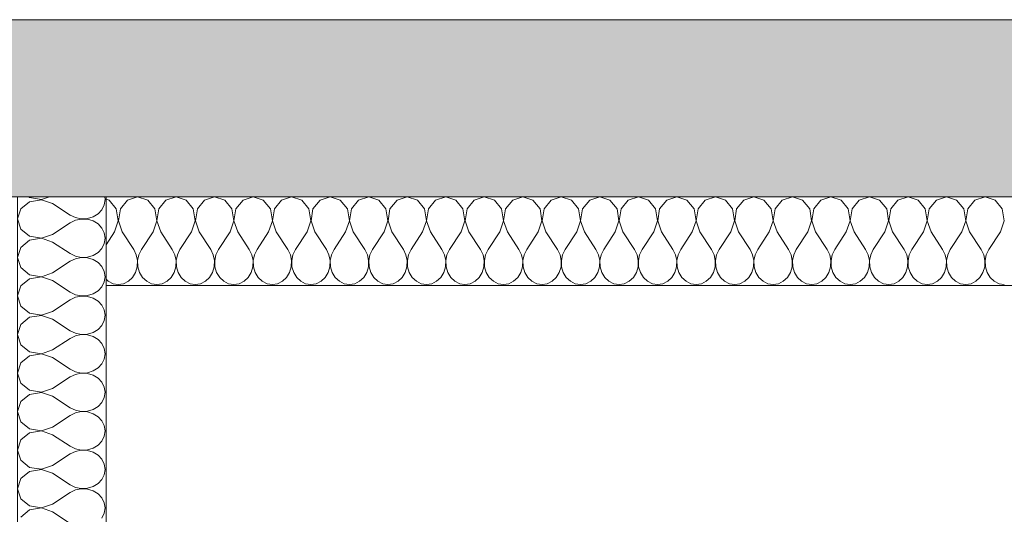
# Model space of a CAD drawing. Header units: millimetres. Extents: x -7244646 to -5701154, y 5723682 to 6071635.
# Tile 374 of 656: x -6348186 to -6347074, y 5744256 to 5744814. Entities that reach past the tile are written whole.
import ezdxf

# ---------------------------------------------------------------- set-up
doc = ezdxf.new("R2010")
doc.units = ezdxf.units.MM
doc.header["$MEASUREMENT"] = 0
doc.layers.add('0_Ном._пера__1', color=7, linetype='Continuous', lineweight=0)
doc.layers.add('0_Ном._пера__21', color=7, linetype='Continuous', lineweight=5)

# ---------------------------------------------------------------- blocks, each defined once
blk = doc.blocks.new('*X553', base_point=(-7387333.1, 5739809.2))
at = {"layer": '0_Ном._пера__1', "color": 7, "linetype": 'Continuous', "lineweight": 0}
for p, q in [((-6348176.1, 5744614.2), (-6348175, 5744613.3)), ((-6348175, 5744613.3), (-6348161.7, 5744611.1)), ((-6348161.7, 5744610.9), (-6348175, 5744608.7)), ((-6348161.7, 5744611.1), (-6348152.5, 5744614.2)), ((-6348149.1, 5744606.6), (-6348161.7, 5744610.9)), ((-6348090.6, 5744605), (-6348089.6, 5744611)), ((-6348089.6, 5744611), (-6348090.1, 5744614.2)), ((-6348185, 5744600.7), (-6348188.7, 5744589.2)), ((-6348175, 5744608.7), (-6348185, 5744600.7)), ((-6348149.1, 5744606.6), (-6348129.3, 5744593.6)), ((-6348093.3, 5744599.5), (-6348090.6, 5744605)), ((-6348188.7, 5744589.2), (-6348185, 5744577.8)), ((-6348129.3, 5744593.6), (-6348123.3, 5744590.7)), ((-6348123.3, 5744590.7), (-6348116.6, 5744589.3)), ((-6348116.6, 5744589.1), (-6348123.3, 5744587.8)), ((-6348116.6, 5744589.3), (-6348109.8, 5744589.6)), ((-6348109.8, 5744588.8), (-6348116.6, 5744589.1)), ((-6348109.8, 5744589.6), (-6348103.3, 5744591.5)), ((-6348103.3, 5744586.9), (-6348109.8, 5744588.8)), ((-6348103.3, 5744591.5), (-6348097.7, 5744594.9)), ((-6348097.7, 5744594.9), (-6348093.3, 5744599.5)), ((-6348185, 5744577.8), (-6348175, 5744569.8)), ((-6348149.1, 5744571.8), (-6348129.3, 5744584.9)), ((-6348123.3, 5744587.8), (-6348129.3, 5744584.9)), ((-6348097.7, 5744583.5), (-6348103.3, 5744586.9)), ((-6348093.3, 5744578.9), (-6348097.7, 5744583.5)), ((-6348090.6, 5744573.4), (-6348093.3, 5744578.9)), ((-6348175, 5744569.8), (-6348161.7, 5744567.5)), ((-6348161.7, 5744567.4), (-6348175, 5744565.2)), ((-6348161.7, 5744567.5), (-6348149.1, 5744571.8)), ((-6348149.1, 5744563.1), (-6348161.7, 5744567.4)), ((-6348089.6, 5744567.5), (-6348090.6, 5744573.4)), ((-6348090.6, 5744561.5), (-6348089.6, 5744567.5)), ((-6348185, 5744557.1), (-6348188.7, 5744545.7)), ((-6348175, 5744565.2), (-6348185, 5744557.1)), ((-6348149.1, 5744563.1), (-6348129.3, 5744550.1)), ((-6348097.7, 5744551.4), (-6348093.3, 5744556)), ((-6348093.3, 5744556), (-6348090.6, 5744561.5)), ((-6348188.7, 5744545.7), (-6348185, 5744534.3)), ((-6348129.3, 5744550.1), (-6348123.3, 5744547.1)), ((-6348123.3, 5744544.3), (-6348129.3, 5744541.4)), ((-6348123.3, 5744547.1), (-6348116.6, 5744545.8)), ((-6348116.6, 5744545.6), (-6348123.3, 5744544.3)), ((-6348116.6, 5744545.8), (-6348109.8, 5744546.1)), ((-6348109.8, 5744545.3), (-6348116.6, 5744545.6)), ((-6348109.8, 5744546.1), (-6348103.3, 5744548)), ((-6348103.3, 5744543.4), (-6348109.8, 5744545.3)), ((-6348103.3, 5744548), (-6348097.7, 5744551.4)), ((-6348185, 5744534.3), (-6348175, 5744526.2)), ((-6348149.1, 5744528.3), (-6348129.3, 5744541.4)), ((-6348097.7, 5744540), (-6348103.3, 5744543.4)), ((-6348093.3, 5744535.4), (-6348097.7, 5744540)), ((-6348090.6, 5744529.9), (-6348093.3, 5744535.4)), ((-6348175, 5744526.2), (-6348161.7, 5744524)), ((-6348161.7, 5744523.9), (-6348175, 5744521.6)), ((-6348161.7, 5744524), (-6348149.1, 5744528.3)), ((-6348149.1, 5744519.6), (-6348161.7, 5744523.9)), ((-6348089.6, 5744523.9), (-6348090.6, 5744529.9)), ((-6348090.6, 5744518), (-6348089.6, 5744523.9)), ((-6348185, 5744513.6), (-6348188.7, 5744502.2)), ((-6348175, 5744521.6), (-6348185, 5744513.6)), ((-6348149.1, 5744519.6), (-6348129.3, 5744506.5)), ((-6348097.7, 5744507.9), (-6348093.3, 5744512.5)), ((-6348093.3, 5744512.5), (-6348090.6, 5744518)), ((-6348188.7, 5744502.2), (-6348185, 5744490.7)), ((-6348129.3, 5744506.5), (-6348123.3, 5744503.6)), ((-6348123.3, 5744500.7), (-6348129.3, 5744497.8)), ((-6348123.3, 5744503.6), (-6348116.6, 5744502.3)), ((-6348116.6, 5744502.1), (-6348123.3, 5744500.7)), ((-6348116.6, 5744502.3), (-6348109.8, 5744502.6)), ((-6348109.8, 5744501.8), (-6348116.6, 5744502.1)), ((-6348109.8, 5744502.6), (-6348103.3, 5744504.5)), ((-6348103.3, 5744499.9), (-6348109.8, 5744501.8)), ((-6348103.3, 5744504.5), (-6348097.7, 5744507.9)), ((-6348097.7, 5744496.5), (-6348103.3, 5744499.9)), ((-6348185, 5744490.7), (-6348175, 5744482.7)), ((-6348149.1, 5744484.8), (-6348129.3, 5744497.8)), ((-6348093.3, 5744491.9), (-6348097.7, 5744496.5)), ((-6348090.6, 5744486.4), (-6348093.3, 5744491.9)), ((-6348175, 5744478.1), (-6348185, 5744470.1)), ((-6348175, 5744482.7), (-6348161.7, 5744480.5)), ((-6348161.7, 5744480.3), (-6348175, 5744478.1)), ((-6348161.7, 5744480.5), (-6348149.1, 5744484.8)), ((-6348149.1, 5744476.1), (-6348161.7, 5744480.3)), ((-6348089.6, 5744480.4), (-6348090.6, 5744486.4)), ((-6348090.6, 5744474.5), (-6348089.6, 5744480.4)), ((-6348185, 5744470.1), (-6348188.7, 5744458.7)), ((-6348149.1, 5744476.1), (-6348129.3, 5744463)), ((-6348097.7, 5744464.4), (-6348093.3, 5744469)), ((-6348093.3, 5744469), (-6348090.6, 5744474.5)), ((-6348188.7, 5744458.7), (-6348185, 5744447.2)), ((-6348129.3, 5744463), (-6348123.3, 5744460.1)), ((-6348123.3, 5744457.2), (-6348129.3, 5744454.3)), ((-6348123.3, 5744460.1), (-6348116.6, 5744458.8)), ((-6348116.6, 5744458.6), (-6348123.3, 5744457.2)), ((-6348116.6, 5744458.8), (-6348109.8, 5744459.1)), ((-6348109.8, 5744458.3), (-6348116.6, 5744458.6)), ((-6348109.8, 5744459.1), (-6348103.3, 5744461)), ((-6348103.3, 5744456.4), (-6348109.8, 5744458.3)), ((-6348103.3, 5744461), (-6348097.7, 5744464.4)), ((-6348097.7, 5744453), (-6348103.3, 5744456.4)), ((-6348185, 5744447.2), (-6348175, 5744439.2)), ((-6348149.1, 5744441.3), (-6348129.3, 5744454.3)), ((-6348093.3, 5744448.4), (-6348097.7, 5744453)), ((-6348090.6, 5744442.9), (-6348093.3, 5744448.4)), ((-6348175, 5744434.6), (-6348185, 5744426.6)), ((-6348175, 5744439.2), (-6348161.7, 5744437)), ((-6348161.7, 5744436.8), (-6348175, 5744434.6)), ((-6348161.7, 5744437), (-6348149.1, 5744441.3)), ((-6348149.1, 5744432.6), (-6348161.7, 5744436.8)), ((-6348089.6, 5744436.9), (-6348090.6, 5744442.9)), ((-6348090.6, 5744431), (-6348089.6, 5744436.9)), ((-6348185, 5744426.6), (-6348188.7, 5744415.2)), ((-6348149.1, 5744432.6), (-6348129.3, 5744419.5)), ((-6348097.7, 5744420.9), (-6348093.3, 5744425.5)), ((-6348093.3, 5744425.5), (-6348090.6, 5744431)), ((-6348188.7, 5744415.2), (-6348185, 5744403.7)), ((-6348149.1, 5744397.8), (-6348129.3, 5744410.8)), ((-6348129.3, 5744419.5), (-6348123.3, 5744416.6)), ((-6348123.3, 5744413.7), (-6348129.3, 5744410.8)), ((-6348123.3, 5744416.6), (-6348116.6, 5744415.2)), ((-6348116.6, 5744415.1), (-6348123.3, 5744413.7)), ((-6348116.6, 5744415.2), (-6348109.8, 5744415.5)), ((-6348109.8, 5744414.8), (-6348116.6, 5744415.1)), ((-6348109.8, 5744415.5), (-6348103.3, 5744417.5)), ((-6348103.3, 5744412.9), (-6348109.8, 5744414.8)), ((-6348103.3, 5744417.5), (-6348097.7, 5744420.9)), ((-6348097.7, 5744409.5), (-6348103.3, 5744412.9)), ((-6348185, 5744403.7), (-6348175, 5744395.7)), ((-6348093.3, 5744404.8), (-6348097.7, 5744409.5)), ((-6348090.6, 5744399.3), (-6348093.3, 5744404.8)), ((-6348175, 5744391.1), (-6348185, 5744383.1)), ((-6348175, 5744395.7), (-6348161.7, 5744393.5)), ((-6348161.7, 5744393.3), (-6348175, 5744391.1)), ((-6348161.7, 5744393.5), (-6348149.1, 5744397.8)), ((-6348149.1, 5744389), (-6348161.7, 5744393.3)), ((-6348149.1, 5744389), (-6348129.3, 5744376)), ((-6348089.6, 5744393.4), (-6348090.6, 5744399.3)), ((-6348090.6, 5744387.5), (-6348089.6, 5744393.4)), ((-6348185, 5744383.1), (-6348188.7, 5744371.6)), ((-6348103.3, 5744373.9), (-6348097.7, 5744377.3)), ((-6348097.7, 5744377.3), (-6348093.3, 5744382)), ((-6348093.3, 5744382), (-6348090.6, 5744387.5)), ((-6348188.7, 5744371.6), (-6348185, 5744360.2)), ((-6348149.1, 5744354.2), (-6348129.3, 5744367.3)), ((-6348129.3, 5744376), (-6348123.3, 5744373.1)), ((-6348123.3, 5744370.2), (-6348129.3, 5744367.3)), ((-6348123.3, 5744373.1), (-6348116.6, 5744371.7)), ((-6348116.6, 5744371.6), (-6348123.3, 5744370.2)), ((-6348116.6, 5744371.7), (-6348109.8, 5744372)), ((-6348109.8, 5744371.3), (-6348116.6, 5744371.6)), ((-6348109.8, 5744372), (-6348103.3, 5744373.9)), ((-6348103.3, 5744369.3), (-6348109.8, 5744371.3)), ((-6348097.7, 5744365.9), (-6348103.3, 5744369.3)), ((-6348185, 5744360.2), (-6348175, 5744352.2)), ((-6348093.3, 5744361.3), (-6348097.7, 5744365.9)), ((-6348090.6, 5744355.8), (-6348093.3, 5744361.3)), ((-6348089.6, 5744349.9), (-6348090.6, 5744355.8)), ((-6348175, 5744347.6), (-6348185, 5744339.6)), ((-6348175, 5744352.2), (-6348161.7, 5744350)), ((-6348161.7, 5744349.8), (-6348175, 5744347.6)), ((-6348161.7, 5744350), (-6348149.1, 5744354.2)), ((-6348149.1, 5744345.5), (-6348161.7, 5744349.8)), ((-6348149.1, 5744345.5), (-6348129.3, 5744332.5)), ((-6348093.3, 5744338.4), (-6348090.6, 5744343.9)), ((-6348090.6, 5744343.9), (-6348089.6, 5744349.9)), ((-6348185, 5744339.6), (-6348188.7, 5744328.1)), ((-6348103.3, 5744330.4), (-6348097.7, 5744333.8)), ((-6348097.7, 5744333.8), (-6348093.3, 5744338.4)), ((-6348188.7, 5744328.1), (-6348185, 5744316.7)), ((-6348149.1, 5744310.7), (-6348129.3, 5744323.8)), ((-6348129.3, 5744332.5), (-6348123.3, 5744329.6)), ((-6348123.3, 5744326.7), (-6348129.3, 5744323.8)), ((-6348123.3, 5744329.6), (-6348116.6, 5744328.2)), ((-6348116.6, 5744328), (-6348123.3, 5744326.7)), ((-6348116.6, 5744328.2), (-6348109.8, 5744328.5)), ((-6348109.8, 5744327.7), (-6348116.6, 5744328)), ((-6348109.8, 5744328.5), (-6348103.3, 5744330.4)), ((-6348103.3, 5744325.8), (-6348109.8, 5744327.7)), ((-6348097.7, 5744322.4), (-6348103.3, 5744325.8)), ((-6348093.3, 5744317.8), (-6348097.7, 5744322.4)), ((-6348185, 5744316.7), (-6348175, 5744308.7)), ((-6348161.7, 5744306.5), (-6348149.1, 5744310.7)), ((-6348090.6, 5744312.3), (-6348093.3, 5744317.8)), ((-6348089.6, 5744306.4), (-6348090.6, 5744312.3)), ((-6348175, 5744304.1), (-6348185, 5744296)), ((-6348175, 5744308.7), (-6348161.7, 5744306.5)), ((-6348161.7, 5744306.3), (-6348175, 5744304.1)), ((-6348149.1, 5744302), (-6348161.7, 5744306.3)), ((-6348149.1, 5744302), (-6348129.3, 5744289)), ((-6348093.3, 5744294.9), (-6348090.6, 5744300.4)), ((-6348090.6, 5744300.4), (-6348089.6, 5744306.4)), ((-6348185, 5744296), (-6348188.7, 5744284.6)), ((-6348129.3, 5744289), (-6348123.3, 5744286.1)), ((-6348103.3, 5744286.9), (-6348097.7, 5744290.3)), ((-6348097.7, 5744290.3), (-6348093.3, 5744294.9)), ((-6348188.7, 5744284.6), (-6348185, 5744273.2)), ((-6348149.1, 5744267.2), (-6348129.3, 5744280.3)), ((-6348123.3, 5744283.2), (-6348129.3, 5744280.3)), ((-6348123.3, 5744286.1), (-6348116.6, 5744284.7)), ((-6348116.6, 5744284.5), (-6348123.3, 5744283.2)), ((-6348116.6, 5744284.7), (-6348109.8, 5744285)), ((-6348109.8, 5744284.2), (-6348116.6, 5744284.5)), ((-6348109.8, 5744285), (-6348103.3, 5744286.9)), ((-6348103.3, 5744282.3), (-6348109.8, 5744284.2)), ((-6348097.7, 5744278.9), (-6348103.3, 5744282.3)), ((-6348093.3, 5744274.3), (-6348097.7, 5744278.9)), ((-6348185, 5744273.2), (-6348175, 5744265.1)), ((-6348161.7, 5744262.9), (-6348149.1, 5744267.2)), ((-6348090.6, 5744268.8), (-6348093.3, 5744274.3)), ((-6348089.6, 5744262.9), (-6348090.6, 5744268.8)), ((-6348175, 5744260.6), (-6348185, 5744252.5)), ((-6348175, 5744265.1), (-6348161.7, 5744262.9)), ((-6348161.7, 5744262.8), (-6348175, 5744260.6)), ((-6348149.1, 5744258.5), (-6348161.7, 5744262.8)), ((-6348149.1, 5744258.5), (-6348129.3, 5744245.4)), ((-6348093.3, 5744251.4), (-6348090.6, 5744256.9)), ((-6348090.6, 5744256.9), (-6348089.6, 5744262.9))]:
    blk.add_line(p, q, dxfattribs=at)
blk = doc.blocks.new('Штриховка_204_3', base_point=(-7387333.1, 5739809.2))
at = {"layer": '0_Ном._пера__1', "color": 7, "linetype": 'Continuous', "lineweight": 5, "flags": 128}
blk.add_lwpolyline([(-6348088.7, 5744614.2), (-6348088.7, 5743509.2), (-6348188.7, 5743509.2), (-6348188.7, 5744614.2)], close=True, dxfattribs=at)
at = {"layer": '0_Ном._пера__1', "color": 7, "linetype": 'Continuous', "lineweight": 0}
blk.add_blockref('*X553', (-7387333.1, 5739809.2), dxfattribs=at)
blk = doc.blocks.new('*X557', base_point=(-7387333.1, 5739809.2))
at = {"layer": '0_Ном._пера__1', "color": 7, "linetype": 'Continuous', "lineweight": 0}
for p, q in [((-6348085.1, 5744610.5), (-6348088.7, 5744611.6)), ((-6348053, 5744614.2), (-6348064.5, 5744610.5)), ((-6348041.6, 5744610.5), (-6348053, 5744614.2)), ((-6348009.5, 5744614.2), (-6348021, 5744610.5)), ((-6347998.1, 5744610.5), (-6348009.5, 5744614.2)), ((-6347966, 5744614.2), (-6347977.4, 5744610.5)), ((-6347954.6, 5744610.5), (-6347966, 5744614.2)), ((-6347922.5, 5744614.2), (-6347933.9, 5744610.5)), ((-6347911.1, 5744610.5), (-6347922.5, 5744614.2)), ((-6347879, 5744614.2), (-6347890.4, 5744610.5)), ((-6347867.5, 5744610.5), (-6347879, 5744614.2)), ((-6347835.5, 5744614.2), (-6347846.9, 5744610.5)), ((-6347824, 5744610.5), (-6347835.5, 5744614.2)), ((-6347791.9, 5744614.2), (-6347803.4, 5744610.5)), ((-6347780.5, 5744610.5), (-6347791.9, 5744614.2)), ((-6347748.4, 5744614.2), (-6347759.9, 5744610.5)), ((-6347737, 5744610.5), (-6347748.4, 5744614.2)), ((-6347704.9, 5744614.2), (-6347716.4, 5744610.5)), ((-6347693.5, 5744610.5), (-6347704.9, 5744614.2)), ((-6347661.4, 5744614.2), (-6347672.8, 5744610.5)), ((-6347650, 5744610.5), (-6347661.4, 5744614.2)), ((-6347617.9, 5744614.2), (-6347629.3, 5744610.5)), ((-6347606.4, 5744610.5), (-6347617.9, 5744614.2)), ((-6347574.4, 5744614.2), (-6347585.8, 5744610.5)), ((-6347562.9, 5744610.5), (-6347574.4, 5744614.2)), ((-6347530.9, 5744614.2), (-6347542.3, 5744610.5)), ((-6347519.4, 5744610.5), (-6347530.9, 5744614.2)), ((-6347487.3, 5744614.2), (-6347498.8, 5744610.5)), ((-6347475.9, 5744610.5), (-6347487.3, 5744614.2)), ((-6347443.8, 5744614.2), (-6347455.3, 5744610.5)), ((-6347432.4, 5744610.5), (-6347443.8, 5744614.2)), ((-6347400.3, 5744614.2), (-6347411.7, 5744610.5)), ((-6347388.9, 5744610.5), (-6347400.3, 5744614.2)), ((-6347356.8, 5744614.2), (-6347368.2, 5744610.5)), ((-6347345.4, 5744610.5), (-6347356.8, 5744614.2)), ((-6347313.3, 5744614.2), (-6347324.7, 5744610.5)), ((-6347301.8, 5744610.5), (-6347313.3, 5744614.2)), ((-6347269.8, 5744614.2), (-6347281.2, 5744610.5)), ((-6347258.3, 5744610.5), (-6347269.8, 5744614.2)), ((-6347226.2, 5744614.2), (-6347237.7, 5744610.5)), ((-6347214.8, 5744610.5), (-6347226.2, 5744614.2)), ((-6347182.7, 5744614.2), (-6347194.2, 5744610.5)), ((-6347171.3, 5744610.5), (-6347182.7, 5744614.2)), ((-6347139.2, 5744614.2), (-6347150.7, 5744610.5)), ((-6347127.8, 5744610.5), (-6347139.2, 5744614.2)), ((-6347095.7, 5744614.2), (-6347107.1, 5744610.5)), ((-6347084.3, 5744610.5), (-6347095.7, 5744614.2)), ((-6348077.1, 5744600.5), (-6348085.1, 5744610.5)), ((-6348074.9, 5744587.2), (-6348077.1, 5744600.5)), ((-6348072.5, 5744600.5), (-6348074.7, 5744587.2)), ((-6348064.5, 5744610.5), (-6348072.5, 5744600.5)), ((-6348033.6, 5744600.5), (-6348041.6, 5744610.5)), ((-6348031.4, 5744587.2), (-6348033.6, 5744600.5)), ((-6348029, 5744600.5), (-6348031.2, 5744587.2)), ((-6348021, 5744610.5), (-6348029, 5744600.5)), ((-6347990.1, 5744600.5), (-6347998.1, 5744610.5)), ((-6347987.9, 5744587.2), (-6347990.1, 5744600.5)), ((-6347985.5, 5744600.5), (-6347987.7, 5744587.2)), ((-6347977.4, 5744610.5), (-6347985.5, 5744600.5)), ((-6347946.5, 5744600.5), (-6347954.6, 5744610.5)), ((-6347944.3, 5744587.2), (-6347946.5, 5744600.5)), ((-6347942, 5744600.5), (-6347944.2, 5744587.2)), ((-6347933.9, 5744610.5), (-6347942, 5744600.5)), ((-6347903, 5744600.5), (-6347911.1, 5744610.5)), ((-6347900.8, 5744587.2), (-6347903, 5744600.5)), ((-6347898.4, 5744600.5), (-6347900.6, 5744587.2)), ((-6347890.4, 5744610.5), (-6347898.4, 5744600.5)), ((-6347859.5, 5744600.5), (-6347867.5, 5744610.5)), ((-6347857.3, 5744587.2), (-6347859.5, 5744600.5)), ((-6347854.9, 5744600.5), (-6347857.1, 5744587.2)), ((-6347846.9, 5744610.5), (-6347854.9, 5744600.5)), ((-6347816, 5744600.5), (-6347824, 5744610.5)), ((-6347813.8, 5744587.2), (-6347816, 5744600.5)), ((-6347811.4, 5744600.5), (-6347813.6, 5744587.2)), ((-6347803.4, 5744610.5), (-6347811.4, 5744600.5)), ((-6347772.5, 5744600.5), (-6347780.5, 5744610.5)), ((-6347770.3, 5744587.2), (-6347772.5, 5744600.5)), ((-6347767.9, 5744600.5), (-6347770.1, 5744587.2)), ((-6347759.9, 5744610.5), (-6347767.9, 5744600.5)), ((-6347729, 5744600.5), (-6347737, 5744610.5)), ((-6347726.8, 5744587.2), (-6347729, 5744600.5)), ((-6347724.4, 5744600.5), (-6347726.6, 5744587.2)), ((-6347716.4, 5744610.5), (-6347724.4, 5744600.5)), ((-6347685.5, 5744600.5), (-6347693.5, 5744610.5)), ((-6347683.2, 5744587.2), (-6347685.5, 5744600.5)), ((-6347680.9, 5744600.5), (-6347683.1, 5744587.2)), ((-6347672.8, 5744610.5), (-6347680.9, 5744600.5)), ((-6347641.9, 5744600.5), (-6347650, 5744610.5)), ((-6347639.7, 5744587.2), (-6347641.9, 5744600.5)), ((-6347637.3, 5744600.5), (-6347639.6, 5744587.2)), ((-6347629.3, 5744610.5), (-6347637.3, 5744600.5)), ((-6347598.4, 5744600.5), (-6347606.4, 5744610.5)), ((-6347596.2, 5744587.2), (-6347598.4, 5744600.5)), ((-6347593.8, 5744600.5), (-6347596, 5744587.2)), ((-6347585.8, 5744610.5), (-6347593.8, 5744600.5)), ((-6347554.9, 5744600.5), (-6347562.9, 5744610.5)), ((-6347552.7, 5744587.2), (-6347554.9, 5744600.5)), ((-6347550.3, 5744600.5), (-6347552.5, 5744587.2)), ((-6347542.3, 5744610.5), (-6347550.3, 5744600.5)), ((-6347511.4, 5744600.5), (-6347519.4, 5744610.5)), ((-6347509.2, 5744587.2), (-6347511.4, 5744600.5)), ((-6347506.8, 5744600.5), (-6347509, 5744587.2)), ((-6347498.8, 5744610.5), (-6347506.8, 5744600.5)), ((-6347467.9, 5744600.5), (-6347475.9, 5744610.5)), ((-6347465.7, 5744587.2), (-6347467.9, 5744600.5)), ((-6347463.3, 5744600.5), (-6347465.5, 5744587.2)), ((-6347455.3, 5744610.5), (-6347463.3, 5744600.5)), ((-6347424.4, 5744600.5), (-6347432.4, 5744610.5)), ((-6347422.2, 5744587.2), (-6347424.4, 5744600.5)), ((-6347419.8, 5744600.5), (-6347422, 5744587.2)), ((-6347411.7, 5744610.5), (-6347419.8, 5744600.5)), ((-6347380.8, 5744600.5), (-6347388.9, 5744610.5)), ((-6347378.6, 5744587.2), (-6347380.8, 5744600.5)), ((-6347376.3, 5744600.5), (-6347378.5, 5744587.2)), ((-6347368.2, 5744610.5), (-6347376.3, 5744600.5)), ((-6347337.3, 5744600.5), (-6347345.4, 5744610.5)), ((-6347335.1, 5744587.2), (-6347337.3, 5744600.5)), ((-6347332.7, 5744600.5), (-6347334.9, 5744587.2)), ((-6347324.7, 5744610.5), (-6347332.7, 5744600.5)), ((-6347293.8, 5744600.5), (-6347301.8, 5744610.5)), ((-6347291.6, 5744587.2), (-6347293.8, 5744600.5)), ((-6347289.2, 5744600.5), (-6347291.4, 5744587.2)), ((-6347281.2, 5744610.5), (-6347289.2, 5744600.5)), ((-6347250.3, 5744600.5), (-6347258.3, 5744610.5)), ((-6347248.1, 5744587.2), (-6347250.3, 5744600.5)), ((-6347245.7, 5744600.5), (-6347247.9, 5744587.2)), ((-6347237.7, 5744610.5), (-6347245.7, 5744600.5)), ((-6347206.8, 5744600.5), (-6347214.8, 5744610.5)), ((-6347204.6, 5744587.2), (-6347206.8, 5744600.5)), ((-6347202.2, 5744600.5), (-6347204.4, 5744587.2)), ((-6347194.2, 5744610.5), (-6347202.2, 5744600.5)), ((-6347163.3, 5744600.5), (-6347171.3, 5744610.5)), ((-6347161.1, 5744587.2), (-6347163.3, 5744600.5)), ((-6347158.7, 5744600.5), (-6347160.9, 5744587.2)), ((-6347150.7, 5744610.5), (-6347158.7, 5744600.5)), ((-6347119.8, 5744600.5), (-6347127.8, 5744610.5)), ((-6347117.5, 5744587.2), (-6347119.8, 5744600.5)), ((-6347115.2, 5744600.5), (-6347117.4, 5744587.2)), ((-6347107.1, 5744610.5), (-6347115.2, 5744600.5)), ((-6347076.2, 5744600.5), (-6347084.3, 5744610.5)), ((-6347074, 5744587.2), (-6347076.2, 5744600.5)), ((-6348079.2, 5744574.6), (-6348074.9, 5744587.2)), ((-6348074.7, 5744587.2), (-6348070.4, 5744574.6)), ((-6348035.6, 5744574.6), (-6348031.4, 5744587.2)), ((-6348031.2, 5744587.2), (-6348026.9, 5744574.6)), ((-6347992.1, 5744574.6), (-6347987.9, 5744587.2)), ((-6347987.7, 5744587.2), (-6347983.4, 5744574.6)), ((-6347948.6, 5744574.6), (-6347944.3, 5744587.2)), ((-6347944.2, 5744587.2), (-6347939.9, 5744574.6)), ((-6347905.1, 5744574.6), (-6347900.8, 5744587.2)), ((-6347900.6, 5744587.2), (-6347896.4, 5744574.6)), ((-6347861.6, 5744574.6), (-6347857.3, 5744587.2)), ((-6347857.1, 5744587.2), (-6347852.9, 5744574.6)), ((-6347818.1, 5744574.6), (-6347813.8, 5744587.2)), ((-6347813.6, 5744587.2), (-6347809.4, 5744574.6)), ((-6347774.5, 5744574.6), (-6347770.3, 5744587.2)), ((-6347770.1, 5744587.2), (-6347765.8, 5744574.6)), ((-6347731, 5744574.6), (-6347726.8, 5744587.2)), ((-6347726.6, 5744587.2), (-6347722.3, 5744574.6)), ((-6347687.5, 5744574.6), (-6347683.2, 5744587.2)), ((-6347683.1, 5744587.2), (-6347678.8, 5744574.6)), ((-6347644, 5744574.6), (-6347639.7, 5744587.2)), ((-6347639.6, 5744587.2), (-6347635.3, 5744574.6)), ((-6347600.5, 5744574.6), (-6347596.2, 5744587.2)), ((-6347596, 5744587.2), (-6347591.8, 5744574.6)), ((-6347557, 5744574.6), (-6347552.7, 5744587.2)), ((-6347552.5, 5744587.2), (-6347548.3, 5744574.6)), ((-6347513.4, 5744574.6), (-6347509.2, 5744587.2)), ((-6347509, 5744587.2), (-6347504.7, 5744574.6)), ((-6347469.9, 5744574.6), (-6347465.7, 5744587.2)), ((-6347465.5, 5744587.2), (-6347461.2, 5744574.6)), ((-6347426.4, 5744574.6), (-6347422.2, 5744587.2)), ((-6347422, 5744587.2), (-6347417.7, 5744574.6)), ((-6347382.9, 5744574.6), (-6347378.6, 5744587.2)), ((-6347378.5, 5744587.2), (-6347374.2, 5744574.6)), ((-6347339.4, 5744574.6), (-6347335.1, 5744587.2)), ((-6347334.9, 5744587.2), (-6347330.7, 5744574.6)), ((-6347295.9, 5744574.6), (-6347291.6, 5744587.2)), ((-6347291.4, 5744587.2), (-6347287.2, 5744574.6)), ((-6347252.4, 5744574.6), (-6347248.1, 5744587.2)), ((-6347247.9, 5744587.2), (-6347243.7, 5744574.6)), ((-6347208.8, 5744574.6), (-6347204.6, 5744587.2)), ((-6347204.4, 5744587.2), (-6347200.1, 5744574.6)), ((-6347165.3, 5744574.6), (-6347161.1, 5744587.2)), ((-6347160.9, 5744587.2), (-6347156.6, 5744574.6)), ((-6347121.8, 5744574.6), (-6347117.5, 5744587.2)), ((-6347117.4, 5744587.2), (-6347113.1, 5744574.6)), ((-6347078.3, 5744574.6), (-6347074, 5744587.2)), ((-6348079.2, 5744574.6), (-6348088.7, 5744560)), ((-6348070.4, 5744574.6), (-6348057.4, 5744554.7)), ((-6348035.6, 5744574.6), (-6348048.7, 5744554.7)), ((-6348026.9, 5744574.6), (-6348013.9, 5744554.7)), ((-6347992.1, 5744574.6), (-6348005.2, 5744554.7)), ((-6347983.4, 5744574.6), (-6347970.4, 5744554.7)), ((-6347948.6, 5744574.6), (-6347961.7, 5744554.7)), ((-6347939.9, 5744574.6), (-6347926.8, 5744554.7)), ((-6347905.1, 5744574.6), (-6347918.1, 5744554.7)), ((-6347896.4, 5744574.6), (-6347883.3, 5744554.7)), ((-6347861.6, 5744574.6), (-6347874.6, 5744554.7)), ((-6347852.9, 5744574.6), (-6347839.8, 5744554.7)), ((-6347818.1, 5744574.6), (-6347831.1, 5744554.7)), ((-6347809.4, 5744574.6), (-6347796.3, 5744554.7)), ((-6347774.5, 5744574.6), (-6347787.6, 5744554.7)), ((-6347765.8, 5744574.6), (-6347752.8, 5744554.7)), ((-6347731, 5744574.6), (-6347744.1, 5744554.7)), ((-6347722.3, 5744574.6), (-6347709.3, 5744554.7)), ((-6347687.5, 5744574.6), (-6347700.6, 5744554.7)), ((-6347678.8, 5744574.6), (-6347665.8, 5744554.7)), ((-6347644, 5744574.6), (-6347657, 5744554.7)), ((-6347635.3, 5744574.6), (-6347622.2, 5744554.7)), ((-6347600.5, 5744574.6), (-6347613.5, 5744554.7)), ((-6347591.8, 5744574.6), (-6347578.7, 5744554.7)), ((-6347557, 5744574.6), (-6347570, 5744554.7)), ((-6347548.3, 5744574.6), (-6347535.2, 5744554.7)), ((-6347513.4, 5744574.6), (-6347526.5, 5744554.7)), ((-6347504.7, 5744574.6), (-6347491.7, 5744554.7)), ((-6347469.9, 5744574.6), (-6347483, 5744554.7)), ((-6347461.2, 5744574.6), (-6347448.2, 5744554.7)), ((-6347426.4, 5744574.6), (-6347439.5, 5744554.7)), ((-6347417.7, 5744574.6), (-6347404.7, 5744554.7)), ((-6347382.9, 5744574.6), (-6347396, 5744554.7)), ((-6347374.2, 5744574.6), (-6347361.1, 5744554.7)), ((-6347339.4, 5744574.6), (-6347352.4, 5744554.7)), ((-6347330.7, 5744574.6), (-6347317.6, 5744554.7)), ((-6347295.9, 5744574.6), (-6347308.9, 5744554.7)), ((-6347287.2, 5744574.6), (-6347274.1, 5744554.7)), ((-6347252.4, 5744574.6), (-6347265.4, 5744554.7)), ((-6347243.7, 5744574.6), (-6347230.6, 5744554.7)), ((-6347208.8, 5744574.6), (-6347221.9, 5744554.7)), ((-6347200.1, 5744574.6), (-6347187.1, 5744554.7)), ((-6347165.3, 5744574.6), (-6347178.4, 5744554.7)), ((-6347156.6, 5744574.6), (-6347143.6, 5744554.7)), ((-6347121.8, 5744574.6), (-6347134.9, 5744554.7)), ((-6347113.1, 5744574.6), (-6347100, 5744554.7)), ((-6347078.3, 5744574.6), (-6347091.3, 5744554.7)), ((-6348054.5, 5744548.8), (-6348057.4, 5744554.7)), ((-6348053.1, 5744542.1), (-6348054.5, 5744548.8)), ((-6348051.6, 5744548.8), (-6348053, 5744542.1)), ((-6348048.7, 5744554.7), (-6348051.6, 5744548.8)), ((-6348011, 5744548.8), (-6348013.9, 5744554.7)), ((-6348009.6, 5744542.1), (-6348011, 5744548.8)), ((-6348008.1, 5744548.8), (-6348009.4, 5744542.1)), ((-6348005.2, 5744554.7), (-6348008.1, 5744548.8)), ((-6347967.5, 5744548.8), (-6347970.4, 5744554.7)), ((-6347966.1, 5744542.1), (-6347967.5, 5744548.8)), ((-6347964.6, 5744548.8), (-6347965.9, 5744542.1)), ((-6347961.7, 5744554.7), (-6347964.6, 5744548.8)), ((-6347923.9, 5744548.8), (-6347926.8, 5744554.7)), ((-6347922.6, 5744542.1), (-6347923.9, 5744548.8)), ((-6347921, 5744548.8), (-6347922.4, 5744542.1)), ((-6347918.1, 5744554.7), (-6347921, 5744548.8)), ((-6347880.4, 5744548.8), (-6347883.3, 5744554.7)), ((-6347879.1, 5744542.1), (-6347880.4, 5744548.8)), ((-6347877.5, 5744548.8), (-6347878.9, 5744542.1)), ((-6347874.6, 5744554.7), (-6347877.5, 5744548.8)), ((-6347836.9, 5744548.8), (-6347839.8, 5744554.7)), ((-6347835.6, 5744542.1), (-6347836.9, 5744548.8)), ((-6347834, 5744548.8), (-6347835.4, 5744542.1)), ((-6347831.1, 5744554.7), (-6347834, 5744548.8)), ((-6347793.4, 5744548.8), (-6347796.3, 5744554.7)), ((-6347792, 5744542.1), (-6347793.4, 5744548.8)), ((-6347790.5, 5744548.8), (-6347791.9, 5744542.1)), ((-6347787.6, 5744554.7), (-6347790.5, 5744548.8)), ((-6347749.9, 5744548.8), (-6347752.8, 5744554.7)), ((-6347748.5, 5744542.1), (-6347749.9, 5744548.8)), ((-6347747, 5744548.8), (-6347748.3, 5744542.1)), ((-6347744.1, 5744554.7), (-6347747, 5744548.8)), ((-6347706.4, 5744548.8), (-6347709.3, 5744554.7)), ((-6347705, 5744542.1), (-6347706.4, 5744548.8)), ((-6347703.5, 5744548.8), (-6347704.8, 5744542.1)), ((-6347700.6, 5744554.7), (-6347703.5, 5744548.8)), ((-6347662.8, 5744548.8), (-6347665.8, 5744554.7)), ((-6347661.5, 5744542.1), (-6347662.8, 5744548.8)), ((-6347660, 5744548.8), (-6347661.3, 5744542.1)), ((-6347657, 5744554.7), (-6347660, 5744548.8)), ((-6347619.3, 5744548.8), (-6347622.2, 5744554.7)), ((-6347618, 5744542.1), (-6347619.3, 5744548.8)), ((-6347616.4, 5744548.8), (-6347617.8, 5744542.1)), ((-6347613.5, 5744554.7), (-6347616.4, 5744548.8)), ((-6347575.8, 5744548.8), (-6347578.7, 5744554.7)), ((-6347574.5, 5744542.1), (-6347575.8, 5744548.8)), ((-6347572.9, 5744548.8), (-6347574.3, 5744542.1)), ((-6347570, 5744554.7), (-6347572.9, 5744548.8)), ((-6347532.3, 5744548.8), (-6347535.2, 5744554.7)), ((-6347530.9, 5744542.1), (-6347532.3, 5744548.8)), ((-6347529.4, 5744548.8), (-6347530.8, 5744542.1)), ((-6347526.5, 5744554.7), (-6347529.4, 5744548.8)), ((-6347488.8, 5744548.8), (-6347491.7, 5744554.7)), ((-6347487.4, 5744542.1), (-6347488.8, 5744548.8)), ((-6347485.9, 5744548.8), (-6347487.3, 5744542.1)), ((-6347483, 5744554.7), (-6347485.9, 5744548.8)), ((-6347445.3, 5744548.8), (-6347448.2, 5744554.7)), ((-6347443.9, 5744542.1), (-6347445.3, 5744548.8)), ((-6347442.4, 5744548.8), (-6347443.7, 5744542.1)), ((-6347439.5, 5744554.7), (-6347442.4, 5744548.8)), ((-6347401.8, 5744548.8), (-6347404.7, 5744554.7)), ((-6347400.4, 5744542.1), (-6347401.8, 5744548.8)), ((-6347398.9, 5744548.8), (-6347400.2, 5744542.1)), ((-6347396, 5744554.7), (-6347398.9, 5744548.8)), ((-6347358.2, 5744548.8), (-6347361.1, 5744554.7)), ((-6347356.9, 5744542.1), (-6347358.2, 5744548.8)), ((-6347355.3, 5744548.8), (-6347356.7, 5744542.1)), ((-6347352.4, 5744554.7), (-6347355.3, 5744548.8)), ((-6347314.7, 5744548.8), (-6347317.6, 5744554.7)), ((-6347313.4, 5744542.1), (-6347314.7, 5744548.8)), ((-6347311.8, 5744548.8), (-6347313.2, 5744542.1)), ((-6347308.9, 5744554.7), (-6347311.8, 5744548.8)), ((-6347271.2, 5744548.8), (-6347274.1, 5744554.7)), ((-6347269.8, 5744542.1), (-6347271.2, 5744548.8)), ((-6347268.3, 5744548.8), (-6347269.7, 5744542.1)), ((-6347265.4, 5744554.7), (-6347268.3, 5744548.8)), ((-6347227.7, 5744548.8), (-6347230.6, 5744554.7)), ((-6347226.3, 5744542.1), (-6347227.7, 5744548.8)), ((-6347224.8, 5744548.8), (-6347226.2, 5744542.1)), ((-6347221.9, 5744554.7), (-6347224.8, 5744548.8)), ((-6347184.2, 5744548.8), (-6347187.1, 5744554.7)), ((-6347182.8, 5744542.1), (-6347184.2, 5744548.8)), ((-6347181.3, 5744548.8), (-6347182.6, 5744542.1)), ((-6347178.4, 5744554.7), (-6347181.3, 5744548.8)), ((-6347140.7, 5744548.8), (-6347143.6, 5744554.7)), ((-6347139.3, 5744542.1), (-6347140.7, 5744548.8)), ((-6347137.8, 5744548.8), (-6347139.1, 5744542.1)), ((-6347134.9, 5744554.7), (-6347137.8, 5744548.8)), ((-6347097.1, 5744548.8), (-6347100, 5744554.7)), ((-6347095.8, 5744542.1), (-6347097.1, 5744548.8)), ((-6347094.3, 5744548.8), (-6347095.6, 5744542.1)), ((-6347091.3, 5744554.7), (-6347094.3, 5744548.8)), ((-6348055.3, 5744528.8), (-6348053.4, 5744535.3)), ((-6348053.4, 5744535.3), (-6348053.1, 5744542.1)), ((-6348053, 5744542.1), (-6348052.7, 5744535.3)), ((-6348052.7, 5744535.3), (-6348050.7, 5744528.8)), ((-6348011.8, 5744528.8), (-6348009.9, 5744535.3)), ((-6348009.9, 5744535.3), (-6348009.6, 5744542.1)), ((-6348009.4, 5744542.1), (-6348009.1, 5744535.3)), ((-6348009.1, 5744535.3), (-6348007.2, 5744528.8)), ((-6347968.3, 5744528.8), (-6347966.4, 5744535.3)), ((-6347966.4, 5744535.3), (-6347966.1, 5744542.1)), ((-6347965.9, 5744542.1), (-6347965.6, 5744535.3)), ((-6347965.6, 5744535.3), (-6347963.7, 5744528.8)), ((-6347924.8, 5744528.8), (-6347922.9, 5744535.3)), ((-6347922.9, 5744535.3), (-6347922.6, 5744542.1)), ((-6347922.4, 5744542.1), (-6347922.1, 5744535.3)), ((-6347922.1, 5744535.3), (-6347920.2, 5744528.8)), ((-6347881.3, 5744528.8), (-6347879.4, 5744535.3)), ((-6347879.4, 5744535.3), (-6347879.1, 5744542.1)), ((-6347878.9, 5744542.1), (-6347878.6, 5744535.3)), ((-6347878.6, 5744535.3), (-6347876.7, 5744528.8)), ((-6347837.8, 5744528.8), (-6347835.8, 5744535.3)), ((-6347835.8, 5744535.3), (-6347835.6, 5744542.1)), ((-6347835.4, 5744542.1), (-6347835.1, 5744535.3)), ((-6347835.1, 5744535.3), (-6347833.2, 5744528.8)), ((-6347794.2, 5744528.8), (-6347792.3, 5744535.3)), ((-6347792.3, 5744535.3), (-6347792, 5744542.1)), ((-6347791.9, 5744542.1), (-6347791.6, 5744535.3)), ((-6347791.6, 5744535.3), (-6347789.7, 5744528.8)), ((-6347750.7, 5744528.8), (-6347748.8, 5744535.3)), ((-6347748.8, 5744535.3), (-6347748.5, 5744542.1)), ((-6347748.3, 5744542.1), (-6347748.1, 5744535.3)), ((-6347748.1, 5744535.3), (-6347746.1, 5744528.8)), ((-6347707.2, 5744528.8), (-6347705.3, 5744535.3)), ((-6347705.3, 5744535.3), (-6347705, 5744542.1)), ((-6347704.8, 5744542.1), (-6347704.5, 5744535.3)), ((-6347704.5, 5744535.3), (-6347702.6, 5744528.8)), ((-6347663.7, 5744528.8), (-6347661.8, 5744535.3)), ((-6347661.8, 5744535.3), (-6347661.5, 5744542.1)), ((-6347661.3, 5744542.1), (-6347661, 5744535.3)), ((-6347661, 5744535.3), (-6347659.1, 5744528.8)), ((-6347620.2, 5744528.8), (-6347618.3, 5744535.3)), ((-6347618.3, 5744535.3), (-6347618, 5744542.1)), ((-6347617.8, 5744542.1), (-6347617.5, 5744535.3)), ((-6347617.5, 5744535.3), (-6347615.6, 5744528.8)), ((-6347576.7, 5744528.8), (-6347574.7, 5744535.3)), ((-6347574.7, 5744535.3), (-6347574.5, 5744542.1)), ((-6347574.3, 5744542.1), (-6347574, 5744535.3)), ((-6347574, 5744535.3), (-6347572.1, 5744528.8)), ((-6347533.2, 5744528.8), (-6347531.2, 5744535.3)), ((-6347531.2, 5744535.3), (-6347530.9, 5744542.1)), ((-6347530.8, 5744542.1), (-6347530.5, 5744535.3)), ((-6347530.5, 5744535.3), (-6347528.6, 5744528.8)), ((-6347489.6, 5744528.8), (-6347487.7, 5744535.3)), ((-6347487.7, 5744535.3), (-6347487.4, 5744542.1)), ((-6347487.3, 5744542.1), (-6347487, 5744535.3)), ((-6347487, 5744535.3), (-6347485, 5744528.8)), ((-6347446.1, 5744528.8), (-6347444.2, 5744535.3)), ((-6347444.2, 5744535.3), (-6347443.9, 5744542.1)), ((-6347443.7, 5744542.1), (-6347443.4, 5744535.3)), ((-6347443.4, 5744535.3), (-6347441.5, 5744528.8)), ((-6347402.6, 5744528.8), (-6347400.7, 5744535.3)), ((-6347400.7, 5744535.3), (-6347400.4, 5744542.1)), ((-6347400.2, 5744542.1), (-6347399.9, 5744535.3)), ((-6347399.9, 5744535.3), (-6347398, 5744528.8)), ((-6347359.1, 5744528.8), (-6347357.2, 5744535.3)), ((-6347357.2, 5744535.3), (-6347356.9, 5744542.1)), ((-6347356.7, 5744542.1), (-6347356.4, 5744535.3)), ((-6347356.4, 5744535.3), (-6347354.5, 5744528.8)), ((-6347315.6, 5744528.8), (-6347313.7, 5744535.3)), ((-6347313.7, 5744535.3), (-6347313.4, 5744542.1)), ((-6347313.2, 5744542.1), (-6347312.9, 5744535.3)), ((-6347312.9, 5744535.3), (-6347311, 5744528.8)), ((-6347272.1, 5744528.8), (-6347270.1, 5744535.3)), ((-6347270.1, 5744535.3), (-6347269.8, 5744542.1)), ((-6347269.7, 5744542.1), (-6347269.4, 5744535.3)), ((-6347269.4, 5744535.3), (-6347267.5, 5744528.8)), ((-6347228.5, 5744528.8), (-6347226.6, 5744535.3)), ((-6347226.6, 5744535.3), (-6347226.3, 5744542.1)), ((-6347226.2, 5744542.1), (-6347225.9, 5744535.3)), ((-6347225.9, 5744535.3), (-6347223.9, 5744528.8)), ((-6347185, 5744528.8), (-6347183.1, 5744535.3)), ((-6347183.1, 5744535.3), (-6347182.8, 5744542.1)), ((-6347182.6, 5744542.1), (-6347182.4, 5744535.3)), ((-6347182.4, 5744535.3), (-6347180.4, 5744528.8)), ((-6347141.5, 5744528.8), (-6347139.6, 5744535.3)), ((-6347139.6, 5744535.3), (-6347139.3, 5744542.1)), ((-6347139.1, 5744542.1), (-6347138.8, 5744535.3)), ((-6347138.8, 5744535.3), (-6347136.9, 5744528.8)), ((-6347098, 5744528.8), (-6347096.1, 5744535.3)), ((-6347096.1, 5744535.3), (-6347095.8, 5744542.1)), ((-6347095.6, 5744542.1), (-6347095.3, 5744535.3)), ((-6347095.3, 5744535.3), (-6347093.4, 5744528.8)), ((-6348063.4, 5744518.8), (-6348058.7, 5744523.2)), ((-6348058.7, 5744523.2), (-6348055.3, 5744528.8)), ((-6348050.7, 5744528.8), (-6348047.3, 5744523.2)), ((-6348047.3, 5744523.2), (-6348042.7, 5744518.8)), ((-6348019.8, 5744518.8), (-6348015.2, 5744523.2)), ((-6348015.2, 5744523.2), (-6348011.8, 5744528.8)), ((-6348007.2, 5744528.8), (-6348003.8, 5744523.2)), ((-6348003.8, 5744523.2), (-6347999.2, 5744518.8)), ((-6347976.3, 5744518.8), (-6347971.7, 5744523.2)), ((-6347971.7, 5744523.2), (-6347968.3, 5744528.8)), ((-6347963.7, 5744528.8), (-6347960.3, 5744523.2)), ((-6347960.3, 5744523.2), (-6347955.7, 5744518.8)), ((-6347932.8, 5744518.8), (-6347928.2, 5744523.2)), ((-6347928.2, 5744523.2), (-6347924.8, 5744528.8)), ((-6347920.2, 5744528.8), (-6347916.8, 5744523.2)), ((-6347916.8, 5744523.2), (-6347912.2, 5744518.8)), ((-6347889.3, 5744518.8), (-6347884.7, 5744523.2)), ((-6347884.7, 5744523.2), (-6347881.3, 5744528.8)), ((-6347876.7, 5744528.8), (-6347873.3, 5744523.2)), ((-6347873.3, 5744523.2), (-6347868.7, 5744518.8)), ((-6347845.8, 5744518.8), (-6347841.2, 5744523.2)), ((-6347841.2, 5744523.2), (-6347837.8, 5744528.8)), ((-6347833.2, 5744528.8), (-6347829.8, 5744523.2)), ((-6347829.8, 5744523.2), (-6347825.1, 5744518.8)), ((-6347802.3, 5744518.8), (-6347797.6, 5744523.2)), ((-6347797.6, 5744523.2), (-6347794.2, 5744528.8)), ((-6347789.7, 5744528.8), (-6347786.3, 5744523.2)), ((-6347786.3, 5744523.2), (-6347781.6, 5744518.8)), ((-6347758.8, 5744518.8), (-6347754.1, 5744523.2)), ((-6347754.1, 5744523.2), (-6347750.7, 5744528.8)), ((-6347746.1, 5744528.8), (-6347742.7, 5744523.2)), ((-6347742.7, 5744523.2), (-6347738.1, 5744518.8)), ((-6347715.2, 5744518.8), (-6347710.6, 5744523.2)), ((-6347710.6, 5744523.2), (-6347707.2, 5744528.8)), ((-6347702.6, 5744528.8), (-6347699.2, 5744523.2)), ((-6347699.2, 5744523.2), (-6347694.6, 5744518.8)), ((-6347671.7, 5744518.8), (-6347667.1, 5744523.2)), ((-6347667.1, 5744523.2), (-6347663.7, 5744528.8)), ((-6347659.1, 5744528.8), (-6347655.7, 5744523.2)), ((-6347655.7, 5744523.2), (-6347651.1, 5744518.8)), ((-6347628.2, 5744518.8), (-6347623.6, 5744523.2)), ((-6347623.6, 5744523.2), (-6347620.2, 5744528.8)), ((-6347615.6, 5744528.8), (-6347612.2, 5744523.2)), ((-6347612.2, 5744523.2), (-6347607.6, 5744518.8)), ((-6347584.7, 5744518.8), (-6347580.1, 5744523.2)), ((-6347580.1, 5744523.2), (-6347576.7, 5744528.8)), ((-6347572.1, 5744528.8), (-6347568.7, 5744523.2)), ((-6347568.7, 5744523.2), (-6347564.1, 5744518.8)), ((-6347541.2, 5744518.8), (-6347536.6, 5744523.2)), ((-6347536.6, 5744523.2), (-6347533.2, 5744528.8)), ((-6347528.6, 5744528.8), (-6347525.2, 5744523.2)), ((-6347525.2, 5744523.2), (-6347520.5, 5744518.8)), ((-6347497.7, 5744518.8), (-6347493, 5744523.2)), ((-6347493, 5744523.2), (-6347489.6, 5744528.8)), ((-6347485, 5744528.8), (-6347481.6, 5744523.2)), ((-6347481.6, 5744523.2), (-6347477, 5744518.8)), ((-6347454.1, 5744518.8), (-6347449.5, 5744523.2)), ((-6347449.5, 5744523.2), (-6347446.1, 5744528.8)), ((-6347441.5, 5744528.8), (-6347438.1, 5744523.2)), ((-6347438.1, 5744523.2), (-6347433.5, 5744518.8)), ((-6347410.6, 5744518.8), (-6347406, 5744523.2)), ((-6347406, 5744523.2), (-6347402.6, 5744528.8)), ((-6347398, 5744528.8), (-6347394.6, 5744523.2)), ((-6347394.6, 5744523.2), (-6347390, 5744518.8)), ((-6347367.1, 5744518.8), (-6347362.5, 5744523.2)), ((-6347362.5, 5744523.2), (-6347359.1, 5744528.8)), ((-6347354.5, 5744528.8), (-6347351.1, 5744523.2)), ((-6347351.1, 5744523.2), (-6347346.5, 5744518.8)), ((-6347323.6, 5744518.8), (-6347319, 5744523.2)), ((-6347319, 5744523.2), (-6347315.6, 5744528.8)), ((-6347311, 5744528.8), (-6347307.6, 5744523.2)), ((-6347307.6, 5744523.2), (-6347303, 5744518.8)), ((-6347280.1, 5744518.8), (-6347275.5, 5744523.2)), ((-6347275.5, 5744523.2), (-6347272.1, 5744528.8)), ((-6347267.5, 5744528.8), (-6347264.1, 5744523.2)), ((-6347264.1, 5744523.2), (-6347259.4, 5744518.8)), ((-6347236.6, 5744518.8), (-6347231.9, 5744523.2)), ((-6347231.9, 5744523.2), (-6347228.5, 5744528.8)), ((-6347223.9, 5744528.8), (-6347220.5, 5744523.2)), ((-6347220.5, 5744523.2), (-6347215.9, 5744518.8)), ((-6347193, 5744518.8), (-6347188.4, 5744523.2)), ((-6347188.4, 5744523.2), (-6347185, 5744528.8)), ((-6347180.4, 5744528.8), (-6347177, 5744523.2)), ((-6347177, 5744523.2), (-6347172.4, 5744518.8)), ((-6347149.5, 5744518.8), (-6347144.9, 5744523.2)), ((-6347144.9, 5744523.2), (-6347141.5, 5744528.8)), ((-6347136.9, 5744528.8), (-6347133.5, 5744523.2)), ((-6347133.5, 5744523.2), (-6347128.9, 5744518.8)), ((-6347106, 5744518.8), (-6347101.4, 5744523.2)), ((-6347101.4, 5744523.2), (-6347098, 5744528.8)), ((-6347093.4, 5744528.8), (-6347090, 5744523.2)), ((-6347090, 5744523.2), (-6347085.4, 5744518.8)), ((-6348088.7, 5744521.1), (-6348086.2, 5744518.8)), ((-6348086.2, 5744518.8), (-6348080.7, 5744516.1)), ((-6348080.7, 5744516.1), (-6348074.8, 5744515.1)), ((-6348074.8, 5744515.1), (-6348068.9, 5744516.1)), ((-6348068.9, 5744516.1), (-6348063.4, 5744518.8)), ((-6348042.7, 5744518.8), (-6348037.2, 5744516.1)), ((-6348037.2, 5744516.1), (-6348031.3, 5744515.1)), ((-6348031.3, 5744515.1), (-6348025.3, 5744516.1)), ((-6348025.3, 5744516.1), (-6348019.8, 5744518.8)), ((-6347999.2, 5744518.8), (-6347993.7, 5744516.1)), ((-6347993.7, 5744516.1), (-6347987.8, 5744515.1)), ((-6347987.8, 5744515.1), (-6347981.8, 5744516.1)), ((-6347981.8, 5744516.1), (-6347976.3, 5744518.8)), ((-6347955.7, 5744518.8), (-6347950.2, 5744516.1)), ((-6347950.2, 5744516.1), (-6347944.3, 5744515.1)), ((-6347944.3, 5744515.1), (-6347938.3, 5744516.1)), ((-6347938.3, 5744516.1), (-6347932.8, 5744518.8)), ((-6347912.2, 5744518.8), (-6347906.7, 5744516.1)), ((-6347906.7, 5744516.1), (-6347900.7, 5744515.1)), ((-6347900.7, 5744515.1), (-6347894.8, 5744516.1)), ((-6347894.8, 5744516.1), (-6347889.3, 5744518.8)), ((-6347868.7, 5744518.8), (-6347863.2, 5744516.1)), ((-6347863.2, 5744516.1), (-6347857.2, 5744515.1)), ((-6347857.2, 5744515.1), (-6347851.3, 5744516.1)), ((-6347851.3, 5744516.1), (-6347845.8, 5744518.8)), ((-6347825.1, 5744518.8), (-6347819.7, 5744516.1)), ((-6347819.7, 5744516.1), (-6347813.7, 5744515.1)), ((-6347813.7, 5744515.1), (-6347807.8, 5744516.1)), ((-6347807.8, 5744516.1), (-6347802.3, 5744518.8)), ((-6347781.6, 5744518.8), (-6347776.1, 5744516.1)), ((-6347776.1, 5744516.1), (-6347770.2, 5744515.1)), ((-6347770.2, 5744515.1), (-6347764.2, 5744516.1)), ((-6347764.2, 5744516.1), (-6347758.8, 5744518.8)), ((-6347738.1, 5744518.8), (-6347732.6, 5744516.1)), ((-6347732.6, 5744516.1), (-6347726.7, 5744515.1)), ((-6347726.7, 5744515.1), (-6347720.7, 5744516.1)), ((-6347720.7, 5744516.1), (-6347715.2, 5744518.8)), ((-6347694.6, 5744518.8), (-6347689.1, 5744516.1)), ((-6347689.1, 5744516.1), (-6347683.2, 5744515.1)), ((-6347683.2, 5744515.1), (-6347677.2, 5744516.1)), ((-6347677.2, 5744516.1), (-6347671.7, 5744518.8)), ((-6347651.1, 5744518.8), (-6347645.6, 5744516.1)), ((-6347645.6, 5744516.1), (-6347639.6, 5744515.1)), ((-6347639.6, 5744515.1), (-6347633.7, 5744516.1)), ((-6347633.7, 5744516.1), (-6347628.2, 5744518.8)), ((-6347607.6, 5744518.8), (-6347602.1, 5744516.1)), ((-6347602.1, 5744516.1), (-6347596.1, 5744515.1)), ((-6347596.1, 5744515.1), (-6347590.2, 5744516.1)), ((-6347590.2, 5744516.1), (-6347584.7, 5744518.8)), ((-6347564.1, 5744518.8), (-6347558.6, 5744516.1)), ((-6347558.6, 5744516.1), (-6347552.6, 5744515.1)), ((-6347552.6, 5744515.1), (-6347546.7, 5744516.1)), ((-6347546.7, 5744516.1), (-6347541.2, 5744518.8)), ((-6347520.5, 5744518.8), (-6347515, 5744516.1)), ((-6347515, 5744516.1), (-6347509.1, 5744515.1)), ((-6347509.1, 5744515.1), (-6347503.2, 5744516.1)), ((-6347503.2, 5744516.1), (-6347497.7, 5744518.8)), ((-6347477, 5744518.8), (-6347471.5, 5744516.1)), ((-6347471.5, 5744516.1), (-6347465.6, 5744515.1)), ((-6347465.6, 5744515.1), (-6347459.6, 5744516.1)), ((-6347459.6, 5744516.1), (-6347454.1, 5744518.8)), ((-6347433.5, 5744518.8), (-6347428, 5744516.1)), ((-6347428, 5744516.1), (-6347422.1, 5744515.1)), ((-6347422.1, 5744515.1), (-6347416.1, 5744516.1)), ((-6347416.1, 5744516.1), (-6347410.6, 5744518.8)), ((-6347390, 5744518.8), (-6347384.5, 5744516.1)), ((-6347384.5, 5744516.1), (-6347378.5, 5744515.1)), ((-6347378.5, 5744515.1), (-6347372.6, 5744516.1)), ((-6347372.6, 5744516.1), (-6347367.1, 5744518.8)), ((-6347346.5, 5744518.8), (-6347341, 5744516.1)), ((-6347341, 5744516.1), (-6347335, 5744515.1)), ((-6347335, 5744515.1), (-6347329.1, 5744516.1)), ((-6347329.1, 5744516.1), (-6347323.6, 5744518.8)), ((-6347303, 5744518.8), (-6347297.5, 5744516.1)), ((-6347297.5, 5744516.1), (-6347291.5, 5744515.1)), ((-6347291.5, 5744515.1), (-6347285.6, 5744516.1)), ((-6347285.6, 5744516.1), (-6347280.1, 5744518.8)), ((-6347259.4, 5744518.8), (-6347253.9, 5744516.1)), ((-6347253.9, 5744516.1), (-6347248, 5744515.1)), ((-6347248, 5744515.1), (-6347242.1, 5744516.1)), ((-6347242.1, 5744516.1), (-6347236.6, 5744518.8)), ((-6347215.9, 5744518.8), (-6347210.4, 5744516.1)), ((-6347210.4, 5744516.1), (-6347204.5, 5744515.1)), ((-6347204.5, 5744515.1), (-6347198.5, 5744516.1)), ((-6347198.5, 5744516.1), (-6347193, 5744518.8)), ((-6347172.4, 5744518.8), (-6347166.9, 5744516.1)), ((-6347166.9, 5744516.1), (-6347161, 5744515.1)), ((-6347161, 5744515.1), (-6347155, 5744516.1)), ((-6347155, 5744516.1), (-6347149.5, 5744518.8)), ((-6347128.9, 5744518.8), (-6347123.4, 5744516.1)), ((-6347123.4, 5744516.1), (-6347117.5, 5744515.1)), ((-6347117.5, 5744515.1), (-6347111.5, 5744516.1)), ((-6347111.5, 5744516.1), (-6347106, 5744518.8)), ((-6347085.4, 5744518.8), (-6347079.9, 5744516.1)), ((-6347079.9, 5744516.1), (-6347073.9, 5744515.1))]:
    blk.add_line(p, q, dxfattribs=at)
blk = doc.blocks.new('Штриховка_206_3', base_point=(-7387333.1, 5739809.2))
at = {"layer": '0_Ном._пера__1', "color": 7, "linetype": 'Continuous', "lineweight": 5, "flags": 128}
blk.add_lwpolyline([(-6345988.7, 5744514.2), (-6348088.7, 5744514.2), (-6348088.7, 5744614.2), (-6345988.7, 5744614.2)], close=True, dxfattribs=at)
at = {"layer": '0_Ном._пера__1', "color": 7, "linetype": 'Continuous', "lineweight": 0}
blk.add_blockref('*X557', (-7387333.1, 5739809.2), dxfattribs=at)

msp = doc.modelspace()

# ---------------------------------------------------------------- hatches: boundary and pattern name
at = {"layer": '0_Ном._пера__1', "linetype": 'Continuous', "lineweight": 0}
h = msp.add_hatch(dxfattribs=at)
h.set_pattern_fill('ЖЕЛЕЗОБЕТОН__PROJECT__0003', style=0, pattern_type=2)
h.set_pattern_definition([(45, (-7387333.12, 5739809.18), (-84.852814, 84.852814), []), (45, (-7387375.54, 5739851.61), (-84.852814, 84.852814), [90, -30, 0, -30])])
h.paths.add_polyline_path([(-6357403.734, 5744614.18), (-6343638.705, 5744614.18), (-6343638.705, 5744814.18), (-6357403.734, 5744814.18)])

# ---------------------------------------------------------------- linework, layer by layer
at = {"layer": '0_Ном._пера__21', "color": 7, "linetype": 'Continuous', "lineweight": 5, "flags": 128}
msp.add_lwpolyline([(-6357403.734, 5744614.18), (-6343638.705, 5744614.18), (-6343638.705, 5744814.18), (-6357403.734, 5744814.18)], close=True, dxfattribs=at)

# ---------------------------------------------------------------- block references
at = {"layer": '0_Ном._пера__1', "color": 7, "linetype": 'Continuous', "lineweight": 0}
for name in ['Штриховка_204_3', 'Штриховка_206_3']:
    msp.add_blockref(name, (-7387333.115, 5739809.18), dxfattribs=at)

doc.saveas('drawing.dxf')
